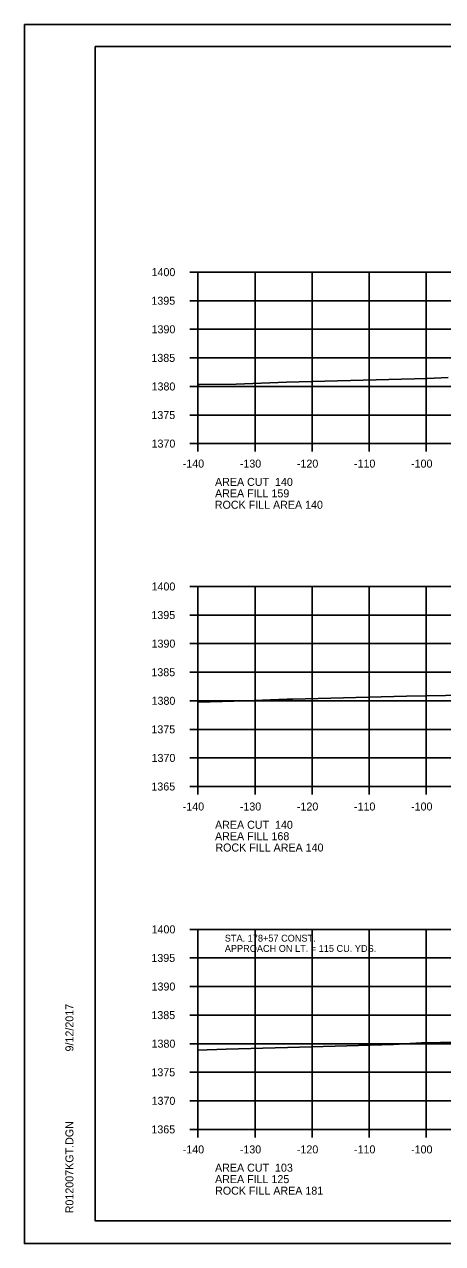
# Model space of a CAD drawing. Extents: x 1374311 to 1383814, y 384102 to 406278.
# Drawn here: x 1382469.7 to 1382542.9, y 397531.6 to 397744.9 of the extents above; entities that cross this region are included whole.
import ezdxf

# ---------------------------------------------------------------- set-up
doc = ezdxf.new("R2010")
doc.units = 0
for name, color, linetype in [('R_Axis', 7, 'Continuous'), ('R_Axis Annot', 7, 'Continuous'), ('R_Border', 7, 'Continuous'), ('R_Border Notes', 7, 'Continuous'), ('R_Exist Surface', 7, 'Continuous'), ('R_Fin Surface', 7, 'Continuous'), ('R_Grid', 7, 'Continuous'), ('R_No Plot', 7, 'Continuous')]:
    doc.layers.add(name, color=color, linetype=linetype)

msp = doc.modelspace()

# ---------------------------------------------------------------- linework, layer by layer
at = {"layer": 'R_Axis'}
for p, q in [((1382498.67, 397701.56), (1382500.07, 397701.56)), ((1382500.07, 397671.56), (1382500.07, 397701.56)), ((1382498.67, 397696.56), (1382500.07, 397696.56)), ((1382498.67, 397691.56), (1382500.07, 397691.56)), ((1382498.67, 397686.56), (1382500.07, 397686.56)), ((1382498.67, 397681.56), (1382500.07, 397681.56)), ((1382498.67, 397676.56), (1382500.07, 397676.56)), ((1382498.67, 397671.56), (1382500.07, 397671.56)), ((1382500.07, 397671.56), (1382780.07, 397671.56)), ((1382500.07, 397670.16), (1382500.07, 397671.56)), ((1382510.07, 397670.16), (1382510.07, 397671.56)), ((1382520.07, 397670.16), (1382520.07, 397671.56)), ((1382530.07, 397670.16), (1382530.07, 397671.56)), ((1382540.07, 397670.16), (1382540.07, 397671.56)), ((1382498.67, 397646.56), (1382500.07, 397646.56)), ((1382500.07, 397611.56), (1382500.07, 397646.56)), ((1382498.67, 397641.56), (1382500.07, 397641.56)), ((1382498.67, 397636.56), (1382500.07, 397636.56)), ((1382498.67, 397631.56), (1382500.07, 397631.56)), ((1382498.67, 397626.56), (1382500.07, 397626.56)), ((1382498.67, 397621.56), (1382500.07, 397621.56)), ((1382498.67, 397616.56), (1382500.07, 397616.56)), ((1382498.67, 397611.56), (1382500.07, 397611.56)), ((1382500.07, 397611.56), (1382780.07, 397611.56)), ((1382500.07, 397610.16), (1382500.07, 397611.56)), ((1382510.07, 397610.16), (1382510.07, 397611.56)), ((1382520.07, 397610.16), (1382520.07, 397611.56)), ((1382530.07, 397610.16), (1382530.07, 397611.56)), ((1382540.07, 397610.16), (1382540.07, 397611.56)), ((1382498.67, 397586.56), (1382500.07, 397586.56)), ((1382500.07, 397551.56), (1382500.07, 397586.56)), ((1382498.67, 397581.56), (1382500.07, 397581.56)), ((1382498.67, 397576.56), (1382500.07, 397576.56)), ((1382498.67, 397571.56), (1382500.07, 397571.56)), ((1382498.67, 397566.56), (1382500.07, 397566.56)), ((1382498.67, 397561.56), (1382500.07, 397561.56)), ((1382498.67, 397556.56), (1382500.07, 397556.56)), ((1382498.67, 397551.56), (1382500.07, 397551.56)), ((1382500.07, 397551.56), (1382780.07, 397551.56)), ((1382500.07, 397550.16), (1382500.07, 397551.56)), ((1382510.07, 397550.16), (1382510.07, 397551.56)), ((1382520.07, 397550.16), (1382520.07, 397551.56)), ((1382530.07, 397550.16), (1382530.07, 397551.56)), ((1382540.07, 397550.16), (1382540.07, 397551.56))]:
    msp.add_line(p, q, dxfattribs=at)
at = {"layer": 'R_Border'}
for p, q in [((1382482.07, 397741.02), (1382798.25, 397741.02)), ((1382482.07, 397535.56), (1382482.07, 397741.02)), ((1382482.07, 397535.56), (1382482.07, 397535.56)), ((1382798.25, 397535.56), (1382482.07, 397535.56))]:
    msp.add_line(p, q, dxfattribs=at)
at = {"layer": 'R_Exist Surface'}
for points in [[(1382500.07, 397681.92), (1382500.32, 397681.92), (1382506.77, 397681.97), (1382515.59, 397682.33), (1382540.24, 397682.97), (1382543.9, 397683.11)], [(1382500.07, 397626.3), (1382500.16, 397626.31), (1382508.47, 397626.56), (1382515.73, 397626.83), (1382516.71, 397626.86), (1382536.59, 397627.37), (1382553.68, 397627.66)], [(1382500.07, 397565.43), (1382505.04, 397565.59), (1382515.77, 397565.87), (1382524.12, 397566.15), (1382534.34, 397566.4), (1382539.24, 397566.69), (1382542.57, 397566.75), (1382552.52, 397566.92)]]:
    msp.add_lwpolyline(points, dxfattribs=at)
at = {"layer": 'R_Grid'}
for p, q in [((1382500.07, 397701.56), (1382780.07, 397701.56)), ((1382500.07, 397671.56), (1382500.07, 397701.56)), ((1382510.07, 397671.56), (1382510.07, 397701.56)), ((1382520.07, 397671.56), (1382520.07, 397701.56)), ((1382530.07, 397671.56), (1382530.07, 397701.56)), ((1382540.07, 397671.56), (1382540.07, 397701.56)), ((1382500.07, 397696.56), (1382780.07, 397696.56)), ((1382500.07, 397691.56), (1382780.07, 397691.56)), ((1382500.07, 397686.56), (1382780.07, 397686.56)), ((1382500.07, 397681.56), (1382780.07, 397681.56)), ((1382500.07, 397676.56), (1382780.07, 397676.56)), ((1382500.07, 397671.56), (1382780.07, 397671.56)), ((1382500.07, 397646.56), (1382780.07, 397646.56)), ((1382500.07, 397611.56), (1382500.07, 397646.56)), ((1382510.07, 397611.56), (1382510.07, 397646.56)), ((1382520.07, 397611.56), (1382520.07, 397646.56)), ((1382530.07, 397611.56), (1382530.07, 397646.56)), ((1382540.07, 397611.56), (1382540.07, 397646.56)), ((1382500.07, 397641.56), (1382780.07, 397641.56)), ((1382500.07, 397636.56), (1382780.07, 397636.56)), ((1382500.07, 397631.56), (1382780.07, 397631.56)), ((1382500.07, 397626.56), (1382780.07, 397626.56)), ((1382500.07, 397621.56), (1382780.07, 397621.56)), ((1382500.07, 397616.56), (1382780.07, 397616.56)), ((1382500.07, 397611.56), (1382780.07, 397611.56)), ((1382500.07, 397586.56), (1382780.07, 397586.56)), ((1382500.07, 397551.56), (1382500.07, 397586.56)), ((1382510.07, 397551.56), (1382510.07, 397586.56)), ((1382520.07, 397551.56), (1382520.07, 397586.56)), ((1382530.07, 397551.56), (1382530.07, 397586.56)), ((1382540.07, 397551.56), (1382540.07, 397586.56)), ((1382500.07, 397581.56), (1382780.07, 397581.56)), ((1382500.07, 397576.56), (1382780.07, 397576.56)), ((1382500.07, 397571.56), (1382780.07, 397571.56)), ((1382500.07, 397566.56), (1382780.07, 397566.56)), ((1382500.07, 397561.56), (1382780.07, 397561.56)), ((1382500.07, 397556.56), (1382780.07, 397556.56)), ((1382500.07, 397551.56), (1382780.07, 397551.56))]:
    msp.add_line(p, q, dxfattribs=at)
at = {"layer": 'R_No Plot'}
for p, q in [((1382469.67, 397744.91), (1382803, 397744.91)), ((1382469.67, 397531.58), (1382803, 397531.58))]:
    msp.add_line(p, q, dxfattribs=at)
for points in [[(1382469.66, 397744.91), (1382803, 397744.91), (1382803, 397531.58), (1382469.66, 397531.58)], [(1382715.99, 397741.02), (1382715.99, 397731.14), (1382751.72, 397731.14), (1382751.72, 397728.22), (1382774.92, 397728.22), (1382774.92, 397703.89), (1382798.25, 397703.89), (1382798.25, 397535.56), (1382482.07, 397535.56), (1382482.07, 397741.02)]]:
    msp.add_lwpolyline(points, close=True, dxfattribs=at)

# ---------------------------------------------------------------- texts
at = {"layer": 'R_Axis Annot'}
for s, p in [('1400', (1382491.95, 397700.86)), ('1395', (1382491.92, 397695.86)), ('1390', (1382491.95, 397690.86)), ('1385', (1382491.92, 397685.86)), ('1380', (1382491.95, 397680.86)), ('1375', (1382491.92, 397675.86)), ('1370', (1382491.95, 397670.86)), ('-140', (1382497.41, 397667.36)), ('-130', (1382507.41, 397667.36)), ('-120', (1382517.41, 397667.36)), ('-110', (1382527.41, 397667.36)), ('-100', (1382537.41, 397667.36)), ('AREA CUT  140', (1382503.07, 397664.16)), ('AREA FILL 159', (1382503.07, 397662.16)), ('1400', (1382491.95, 397645.86)), ('1395', (1382491.92, 397640.86)), ('1390', (1382491.95, 397635.86)), ('1385', (1382491.92, 397630.86)), ('1380', (1382491.95, 397625.86)), ('1375', (1382491.92, 397620.86)), ('1370', (1382491.95, 397615.86)), ('1365', (1382491.92, 397610.86)), ('-140', (1382497.41, 397607.36)), ('-130', (1382507.41, 397607.36)), ('-120', (1382517.41, 397607.36)), ('-110', (1382527.41, 397607.36)), ('-100', (1382537.41, 397607.36)), ('AREA CUT  140', (1382503.07, 397604.16)), ('AREA FILL 168', (1382503.07, 397602.16)), ('1400', (1382491.95, 397585.86)), ('1395', (1382491.92, 397580.86)), ('1390', (1382491.95, 397575.86)), ('1385', (1382491.92, 397570.86)), ('1380', (1382491.95, 397565.86)), ('1375', (1382491.92, 397560.86)), ('1370', (1382491.95, 397555.86)), ('1365', (1382491.92, 397550.86)), ('-140', (1382497.41, 397547.36)), ('-130', (1382507.41, 397547.36)), ('-120', (1382517.41, 397547.36)), ('-110', (1382527.41, 397547.36)), ('-100', (1382537.41, 397547.36)), ('AREA CUT  103', (1382503.07, 397544.16)), ('AREA FILL 125', (1382503.07, 397542.16))]:
    msp.add_text(s, height=1.4, dxfattribs=at).set_placement(p)
at = {"layer": 'R_Border'}
for s, p in [('9/12/2017', (1382478.26, 397565.2)), ('R012007KGT.DGN', (1382478.26, 397536.88))]:
    msp.add_text(s, height=1.4, rotation=90, dxfattribs=at).set_placement(p)
at = {"layer": 'R_Border Notes'}
for s, p in [('STA. 178+57 CONST.', (1382504.78, 397584.42)), ('APPROACH ON LT. = 115 CU. YDS.', (1382504.78, 397582.62))]:
    msp.add_text(s, height=1.2, dxfattribs=at).set_placement(p)
at = {"layer": 'R_Fin Surface'}
for s, p in [('ROCK FILL AREA 140', (1382503.03, 397660.16)), ('ROCK FILL AREA 140', (1382503.13, 397600.18)), ('ROCK FILL AREA 181', (1382503.08, 397540.14))]:
    msp.add_text(s, height=1.4, dxfattribs=at).set_placement(p)

doc.saveas('drawing.dxf')
